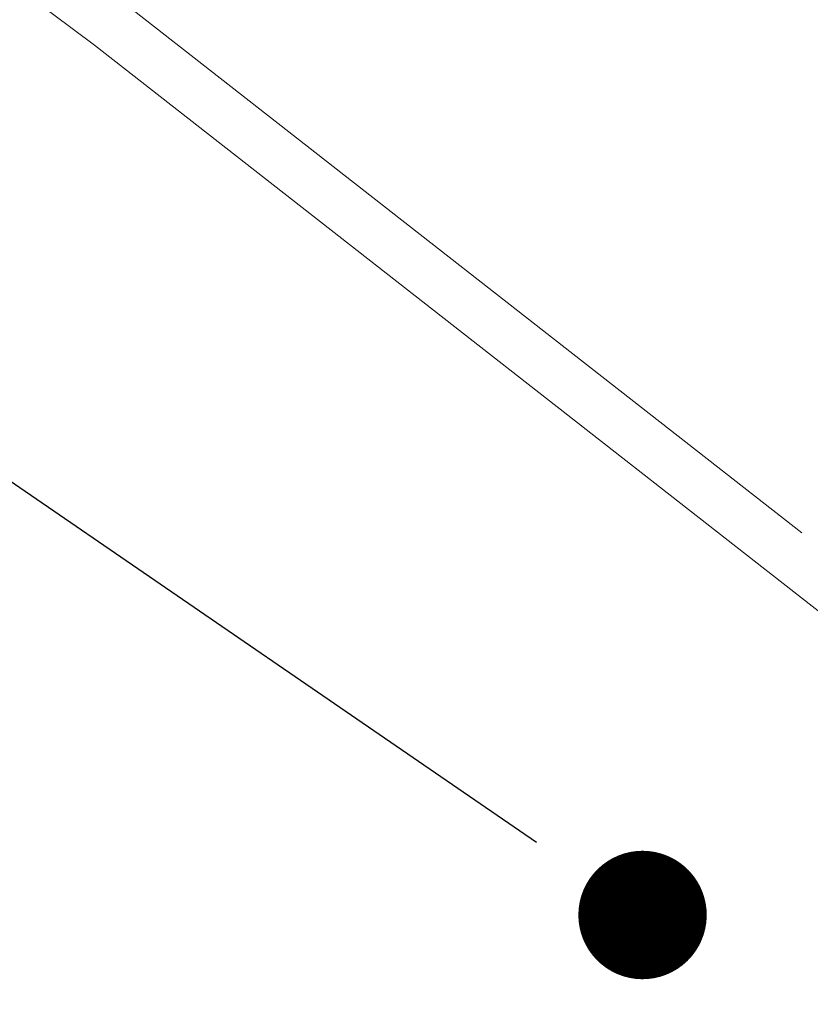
# Model space of a CAD drawing. Header units: metres. Extents: x 163628 to 168255, y 402691 to 405367.
# Tile 431 of 656: x 165507.4 to 165508.63, y 403935.71 to 403937.24. Entities that reach past the tile are written whole.
import ezdxf
from ezdxf import colors
from ezdxf.entities.mleader import LeaderData, LeaderLine
from ezdxf.math import Vec2, Vec3

# ---------------------------------------------------------------- set-up
doc = ezdxf.new("R2010")
doc.units = ezdxf.units.M
doc.linetypes.add('X-CA190022.004-UO-DWM_Snelfietsroute$0$VH-OPSLUITBAND_80X200', pattern=[14, 8, -2, 2, -2])
for name, color, linetype, lineweight in [('X-CA190022.004-UO-BBM_bebording bebakening markering_v0.1$0$VERKEERSBORDPAAL', 7, 'Continuous', 25), ('X-CA190022.004-UO-BBM_bebording bebakening markering_v0.1$0$X-XX-AL-T25', 7, 'Continuous', 25), ('X-CA190022.004-UO-DWM_Snelfietsroute$0$N-WE-VH-KANTOPSLUITING_ACHTERKANTBAND-G', 7, 'Continuous', 20), ('X-CA190022.004-UO-DWM_Snelfietsroute$0$N-WE-VH-KANTOPSLUITING_OPSLUITBAND_80X200-G', 7, 'X-CA190022.004-UO-DWM_Snelfietsroute$0$VH-OPSLUITBAND_80X200', 20)]:
    doc.layers.add(name, color=color, linetype=linetype, lineweight=lineweight)
doc.styles.add('X-CA190022.004-UO-BBM_bebording bebakening markering_v0.1$0$NLCS-ISO-M200-T25', font='NLCS-ISO.ttf', dxfattribs={"height": 0.5})

# ---------------------------------------------------------------- blocks, each defined once
blk = doc.blocks.new('X-CA190022.004-UO-BBM_bebording bebakening markering_v0.1$0$_Dot')
at = {"color": 0, "linetype": 'ByBlock', "const_width": 0.5}
blk.add_lwpolyline([(-0.25, 0, 1), (0.25, 0, 1)], format="xyb", close=True, dxfattribs=at)

msp = doc.modelspace()

# ---------------------------------------------------------------- linework, layer by layer
at = {"layer": 'X-CA190022.004-UO-DWM_Snelfietsroute$0$N-WE-VH-KANTOPSLUITING_ACHTERKANTBAND-G', "ltscale": 0.2, "flags": 128}
msp.add_lwpolyline([(165501.3419, 403947.2696), (165502.4764, 403946.2714), (165502.7954, 403944.7933), (165505.0704, 403942.7922), (165507.9558, 403940.2542), (165506.1824, 403938.1921), (165507.5134, 403937.1994), (165509.2327, 403935.8557)], dxfattribs=at)
at = {"layer": 'X-CA190022.004-UO-DWM_Snelfietsroute$0$N-WE-VH-KANTOPSLUITING_OPSLUITBAND_80X200-G', "ltscale": 0.2, "flags": 128}
msp.add_lwpolyline([(165501.3947, 403947.3296), (165502.549, 403946.314), (165502.868, 403944.836), (165505.1233, 403942.8522), (165508.068, 403940.262), (165506.299, 403938.205), (165507.562, 403937.263), (165509.1296, 403936.0378)], dxfattribs=at)

# ---------------------------------------------------------------- next in the draw order: leaders
at = {"layer": 'X-CA190022.004-UO-BBM_bebording bebakening markering_v0.1$0$X-XX-AL-T25'}
ml = msp.add_multileader_mtext('Standard', dxfattribs=at)
ml.set_content('', color=256, style='X-CA190022.004-UO-BBM_bebording bebakening markering_v0.1$0$NLCS-ISO-M200-T25')
ml.set_leader_properties(color=256, linetype='ByLayer', lineweight=-1)
ml.set_arrow_properties(name='X-CA190022.004-UO-BBM_bebording bebakening markering_v0.1$0$_Dot')
ml.build(insert=Vec2(0, 0))
ml.multileader.update_dxf_attribs({"text_attachment_direction": 1, "text_left_attachment_type": 5, "text_right_attachment_type": 5, "dogleg_length": 0.5, "arrow_head_size": 0.2})
ctx = ml.context
ctx.base_point, ctx.char_height, ctx.arrow_head_size, ctx.landing_gap_size, ctx.plane_origin, ctx.plane_x_axis, ctx.plane_y_axis = Vec3(165503.7649, 403938.9998), 0.5, 0.2, 0.18, Vec3(165515.0943, 403936.7327), Vec3(0.999435, -0.033619), Vec3(0.033619, 0.999435)
ctx.left_attachment, ctx.right_attachment = 5, 5
notes = []
notes.append((ctx, [(0, (1, 1, 0), (165503.7649, 403938.9998), (0.999435, -0.033619), 0, [(0, [(165508.367, 403935.845)], 0, [])])]))
ctx.mtext.insert, ctx.mtext.text_direction, ctx.mtext.rotation, ctx.mtext.flow_direction = Vec3(165503.7878, 403939.6794), Vec3(0.999435, -0.033619), 6.24956, 5
ctx.mtext.has_bg_fill, ctx.mtext.bg_color, ctx.mtext.bg_scale_factor, ctx.mtext.bg_transparency, ctx.mtext.use_window_bg_color = 1, -1027028792, 1.5, 0, 1
for ctx, leaders in notes:
    for number, flags, end, landing, length, lines in leaders:
        leader = LeaderData()
        leader.index, (leader.has_last_leader_line, leader.has_dogleg_vector, leader.attachment_direction) = number, flags
        leader.last_leader_point, leader.dogleg_vector, leader.dogleg_length = Vec3(end), Vec3(landing), length
        for number, points, colour, breaks in lines:
            line = LeaderLine()
            line.index, line.vertices, line.color, line.breaks = number, Vec3.list(points), colors.encode_raw_color(colour), breaks
            leader.lines.append(line)
        ctx.leaders.append(leader)

# ---------------------------------------------------------------- next in the draw order: block references
at = {"layer": 'X-CA190022.004-UO-BBM_bebording bebakening markering_v0.1$0$VERKEERSBORDPAAL', "xscale": 0.2, "yscale": 0.2, "zscale": 0.2, "rotation": 325.5684416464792}
msp.add_blockref('X-CA190022.004-UO-BBM_bebording bebakening markering_v0.1$0$_Dot', (165508.367, 403935.845), dxfattribs=at)

doc.saveas('drawing.dxf')
